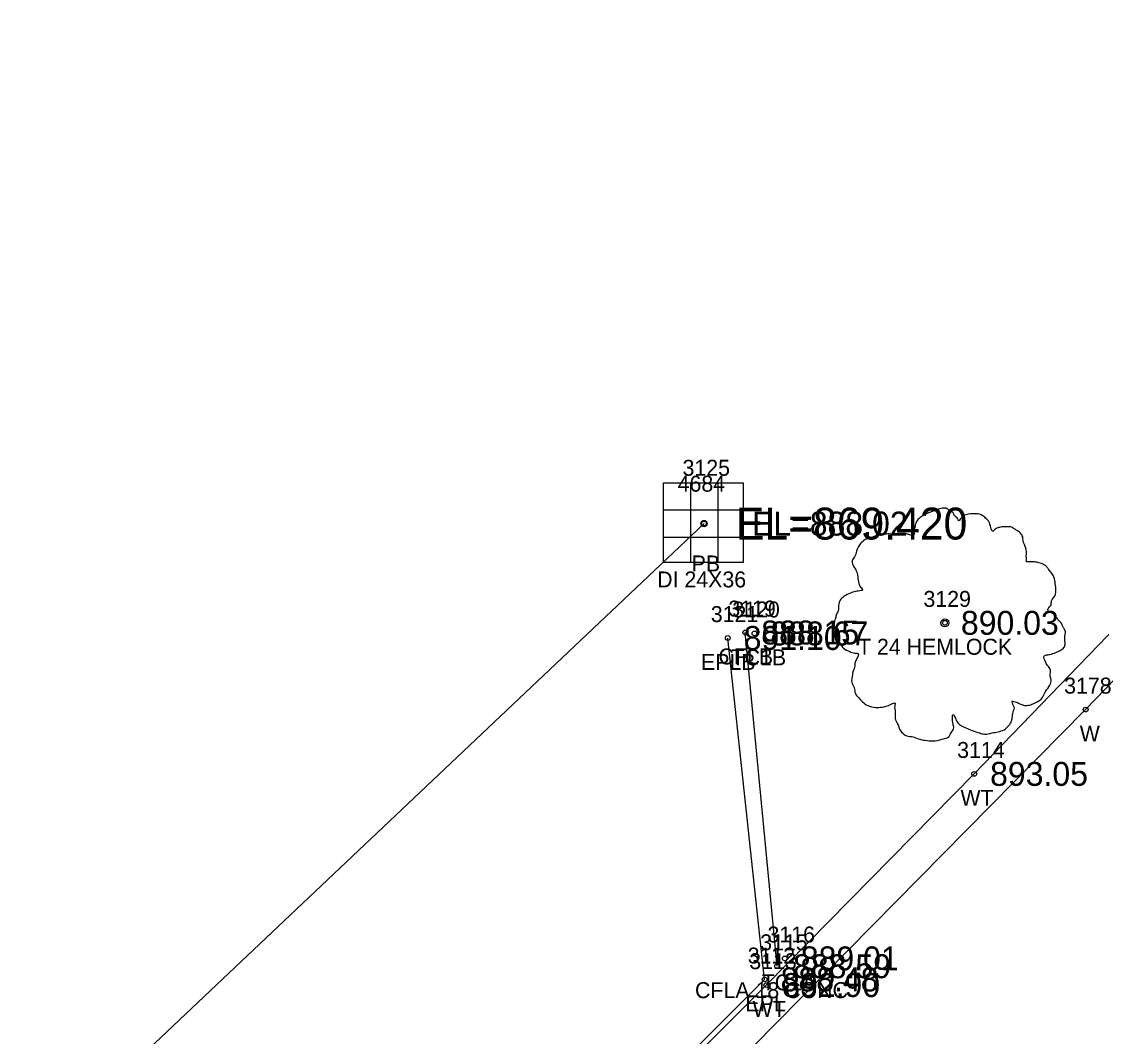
# Model space of a CAD drawing. Extents: x 1622501 to 1626664, y 1117816 to 1121579.
# Drawn here: x 1623729.9 to 1623797.6, y 1119182.7 to 1119246.3 of the extents above; entities that cross this region are included whole.
import ezdxf

# ---------------------------------------------------------------- set-up
doc = ezdxf.new("R2010")
doc.units = 0
for name, color, linetype in [('RD_EX_BldgApp', 7, 'Continuous'), ('RD_EX_Conc', 7, 'Continuous'), ('RD_EX_Conc_txCode', 7, 'Continuous'), ('RD_EX_DR_Inlet', 7, 'Continuous'), ('RD_EX_DR_Inlet_txCode', 7, 'Continuous'), ('RD_EX_DR_Pipe', 7, 'Continuous'), ('RD_EX_DR_Pipe_txCode', 7, 'Continuous'), ('RD_EX_Misc', 7, 'Continuous'), ('RD_EX_Misc_txCode', 7, 'Continuous'), ('RD_EX_Road', 7, 'Continuous'), ('RD_EX_Road_txCode', 7, 'Continuous'), ('RD_EX_TX_Conc_ELEV', 7, 'Continuous'), ('RD_EX_TX_DR_Inlet_ELEV', 7, 'Continuous'), ('RD_EX_TX_Misc_ELEV', 7, 'Continuous'), ('RD_EX_TX_Road_ELEV', 7, 'Continuous'), ('RD_EX_TX_VEG_ELEV', 7, 'Continuous'), ('RD_EX_VEG', 7, 'Continuous'), ('RD_EX_VEG_txCode', 7, 'Continuous'), ('RD_SMD_Locator', 7, 'Continuous'), ('RD_TX_Pipe_ElevEX', 7, 'Continuous')]:
    doc.layers.add(name, color=color, linetype=linetype)

msp = doc.modelspace()

# ---------------------------------------------------------------- linework, layer by layer
at = {"layer": 'RD_EX_BldgApp'}
msp.add_lwpolyline([(1623611.88, 1119041.633), (1623617.165, 1119021.483), (1623649.671, 1119054.028), (1623681.051, 1119086.161), (1623722.347, 1119127.806), (1623757.936, 1119164.001), (1623796.61, 1119203.222), (1623812.892, 1119220.059), (1623805.759, 1119227.093), (1623820.901, 1119266.212)], dxfattribs=at)
at = {"layer": 'RD_EX_Conc'}
msp.add_line((1623777.277, 1119187.134), (1623775.279, 1119208.053), dxfattribs=at)
at = {"layer": 'RD_EX_DR_Inlet'}
for p, q in [((1623771.855, 1119217.439), (1623771.855, 1119212.439)), ((1623773.555, 1119217.439), (1623773.555, 1119212.439)), ((1623770.155, 1119215.739), (1623775.155, 1119215.739)), ((1623770.155, 1119214.039), (1623775.155, 1119214.039))]:
    msp.add_line(p, q, dxfattribs=at)
msp.add_lwpolyline([(1623770.155, 1119212.439), (1623770.155, 1119217.439), (1623775.155, 1119217.439), (1623775.155, 1119212.439)], close=True, dxfattribs=at)
at = {"layer": 'RD_EX_DR_Pipe'}
msp.add_line((1623590.488, 1119042.518), (1623772.693, 1119214.881), dxfattribs=at)
at = {"layer": 'RD_EX_Misc'}
msp.add_lwpolyline([(1623612.489, 1119041.839), (1623617.784, 1119023.464), (1623650.786, 1119057.144), (1623650.629, 1119057.303), (1623678.345, 1119085.339), (1623703.433, 1119110.78), (1623703.191, 1119111.004), (1623719.28, 1119127.327), (1623719.051, 1119127.54), (1623738.853, 1119148.212), (1623776.594, 1119185.952), (1623789.621, 1119199.191), (1623809.925, 1119220.218), (1623803.282, 1119226.617), (1623818.739, 1119266.256)], dxfattribs=at)
at = {"layer": 'RD_EX_Road'}
msp.add_lwpolyline([(1623613.186, 1119042.019), (1623617.82, 1119023.739), (1623650.67, 1119057.113), (1623650.468, 1119057.338), (1623678.183, 1119085.433), (1623703.282, 1119110.828), (1623703.118, 1119110.99), (1623719.085, 1119127.283), (1623718.708, 1119127.648), (1623738.45, 1119148.271), (1623776.492, 1119186.305), (1623774.181, 1119207.708)], dxfattribs=at)
at = {"layer": 'RD_EX_VEG'}
for centre, radius in [((1623787.791, 1119208.659), 0.25), ((1623787.779, 1119208.64), 0.0001)]:
    msp.add_circle(centre, radius, dxfattribs=at)
for points in [[(1623787.923, 1119215.826), (1623787.623, 1119215.851), (1623787.298, 1119215.751), (1623787.048, 1119215.651), (1623786.824, 1119215.576), (1623786.599, 1119215.476), (1623786.299, 1119215.302), (1623786.074, 1119215.102), (1623785.949, 1119214.852), (1623785.899, 1119214.627), (1623785.849, 1119214.352), (1623785.849, 1119214.177), (1623785.724, 1119214.152), (1623785.574, 1119214.177), (1623785.324, 1119214.252), (1623785.074, 1119214.252), (1623784.824, 1119214.252), (1623784.475, 1119214.227), (1623784.125, 1119214.227), (1623783.85, 1119214.177), (1623783.525, 1119214.127), (1623783.15, 1119214.002), (1623782.8, 1119213.877), (1623782.5, 1119213.627), (1623782.251, 1119213.152), (1623782.126, 1119212.803), (1623781.976, 1119212.553), (1623782.126, 1119212.103), (1623782.301, 1119211.753), (1623782.325, 1119211.553), (1623782.4, 1119211.128), (1623782.5, 1119210.903), (1623782.625, 1119210.703), (1623782.55, 1119210.679), (1623782.176, 1119210.629), (1623781.876, 1119210.529), (1623781.451, 1119210.304), (1623781.226, 1119210.079), (1623781.126, 1119209.754), (1623781.101, 1119209.404), (1623781.001, 1119209.204), (1623780.926, 1119208.929), (1623780.901, 1119208.854), (1623780.851, 1119208.529), (1623780.951, 1119208.08), (1623780.976, 1119207.73), (1623781.101, 1119207.505), (1623781.251, 1119207.33), (1623781.426, 1119207.08), (1623781.826, 1119206.855), (1623782.151, 1119206.755), (1623782.35, 1119206.73), (1623782.176, 1119206.23), (1623782.126, 1119205.881), (1623782.001, 1119205.481), (1623782.001, 1119205.406), (1623781.951, 1119204.931), (1623782.101, 1119204.606), (1623782.176, 1119204.231), (1623782.35, 1119204.006), (1623782.625, 1119203.707), (1623782.95, 1119203.482), (1623783.45, 1119203.357), (1623783.85, 1119203.382), (1623784.425, 1119203.557), (1623784.674, 1119203.632), (1623784.649, 1119203.457), (1623784.674, 1119203.082), (1623784.674, 1119202.657), (1623784.824, 1119202.332), (1623784.924, 1119202.057), (1623785.074, 1119201.807), (1623785.399, 1119201.583), (1623785.799, 1119201.508), (1623786.224, 1119201.358), (1623786.674, 1119201.283), (1623787.173, 1119201.258), (1623787.773, 1119201.408), (1623788.048, 1119201.533), (1623788.148, 1119201.707), (1623788.348, 1119202.082), (1623788.298, 1119202.307), (1623788.323, 1119202.907), (1623788.423, 1119202.732), (1623788.598, 1119202.382), (1623789.098, 1119202.082), (1623789.497, 1119201.907), (1623789.972, 1119201.757), (1623790.272, 1119201.682), (1623790.747, 1119201.757), (1623791.122, 1119201.832), (1623791.496, 1119201.957), (1623791.796, 1119202.232), (1623791.971, 1119202.507), (1623792.021, 1119202.782), (1623792.096, 1119203.157), (1623792.146, 1119203.332)], [(1623792.146, 1119203.332), (1623792.071, 1119203.507), (1623792.021, 1119203.757), (1623792.096, 1119203.732), (1623792.271, 1119203.682), (1623792.546, 1119203.557), (1623792.771, 1119203.482), (1623793.096, 1119203.507), (1623793.371, 1119203.607), (1623793.82, 1119203.882), (1623794.095, 1119204.356), (1623794.37, 1119204.756), (1623794.445, 1119205.081), (1623794.395, 1119205.306), (1623794.37, 1119205.806), (1623794.17, 1119206.056), (1623794.12, 1119206.18), (1623794.02, 1119206.58), (1623794.095, 1119206.63), (1623794.37, 1119206.68), (1623794.745, 1119206.805), (1623795.02, 1119206.93), (1623795.245, 1119207.105), (1623795.32, 1119207.33), (1623795.295, 1119207.73), (1623795.345, 1119208.13), (1623795.27, 1119208.28), (1623795.17, 1119208.429), (1623795.095, 1119208.629), (1623794.945, 1119208.779), (1623794.845, 1119208.929), (1623794.745, 1119209.029), (1623794.62, 1119209.179), (1623794.445, 1119209.304), (1623794.295, 1119209.354), (1623794.245, 1119209.504), (1623794.395, 1119209.704), (1623794.445, 1119209.804), (1623794.47, 1119210.029), (1623794.695, 1119210.379), (1623794.745, 1119210.778), (1623794.695, 1119211.203), (1623794.645, 1119211.478), (1623794.495, 1119211.753), (1623794.295, 1119212.003), (1623794.17, 1119212.178), (1623793.995, 1119212.303), (1623793.671, 1119212.428), (1623793.421, 1119212.478), (1623793.071, 1119212.478), (1623792.871, 1119212.528), (1623792.896, 1119212.578), (1623792.896, 1119212.728), (1623792.896, 1119213.003), (1623792.821, 1119213.452), (1623792.671, 1119213.952), (1623792.671, 1119213.977), (1623792.571, 1119214.227), (1623792.346, 1119214.427), (1623792.171, 1119214.527), (1623791.971, 1119214.652), (1623791.721, 1119214.677), (1623791.422, 1119214.677), (1623791.147, 1119214.627), (1623790.947, 1119214.527), (1623790.772, 1119214.402), (1623790.697, 1119214.552), (1623790.597, 1119214.852), (1623790.547, 1119215.002), (1623790.397, 1119215.177), (1623790.172, 1119215.376), (1623789.722, 1119215.501), (1623789.098, 1119215.426), (1623788.798, 1119215.227), (1623788.648, 1119215.052), (1623788.598, 1119215.177), (1623788.398, 1119215.376), (1623788.298, 1119215.551), (1623788.123, 1119215.676), (1623787.973, 1119215.776), (1623787.873, 1119215.826)]]:
    msp.add_spline(points, degree=3, dxfattribs=at)
at = {"layer": 'RD_SMD_Locator'}
for centre, radius in [((1623772.693, 1119214.881), 0.2), ((1623772.693, 1119214.881), 0.15), ((1623787.791, 1119208.659), 0.15), ((1623774.181, 1119207.708), 0.15), ((1623775.279, 1119208.053), 0.15), ((1623775.852, 1119207.995), 0.15), ((1623796.61, 1119203.222), 0.15), ((1623789.621, 1119199.191), 0.15), ((1623777.277, 1119187.134), 0.15), ((1623777.758, 1119187.624), 0.15), ((1623776.492, 1119186.305), 0.15), ((1623776.594, 1119185.952), 0.15)]:
    msp.add_circle(centre, radius, dxfattribs=at)

# ---------------------------------------------------------------- texts
at = {"layer": 'RD_EX_Conc_txCode'}
for s, p in [('3119', (1623774.216, 1119209.053)), ('3120', (1623774.466, 1119208.995)), ('CFLB', (1623773.601, 1119206.053)), ('TC1B', (1623774.419, 1119205.995)), ('3116', (1623776.671, 1119188.624)), ('3115', (1623776.214, 1119188.134)), ('TC1A', (1623776.309, 1119185.624)), ('CFLA 18 CONC', (1623772.128, 1119185.134))]:
    msp.add_text(s, height=1, dxfattribs=at).set_placement(p)
at = {"layer": 'RD_EX_DR_Inlet_txCode'}
for s, p in [('3125', (1623771.347, 1119217.881)), ('DI 24X36', (1623769.756, 1119210.881))]:
    msp.add_text(s, height=1, dxfattribs=at).set_placement(p)
at = {"layer": 'RD_EX_DR_Pipe_txCode'}
for s, p in [('4684', (1623771.04, 1119216.881)), ('PB', (1623771.914, 1119211.881))]:
    msp.add_text(s, height=1, dxfattribs=at).set_placement(p)
at = {"layer": 'RD_EX_Misc_txCode'}
for s, p in [('3178', (1623795.263, 1119204.222)), ('W', (1623796.239, 1119201.222)), ('3114', (1623788.558, 1119200.191)), ('WT', (1623788.763, 1119197.191)), ('3113', (1623775.531, 1119186.952)), ('WT', (1623775.735, 1119183.952))]:
    msp.add_text(s, height=1, dxfattribs=at).set_placement(p)
at = {"layer": 'RD_EX_Road_txCode'}
for s, p in [('3121', (1623773.118, 1119208.708)), ('EPLB', (1623772.504, 1119205.708)), ('3112', (1623775.429, 1119187.305)), ('EPL', (1623775.287, 1119184.305))]:
    msp.add_text(s, height=1, dxfattribs=at).set_placement(p)
at = {"layer": 'RD_EX_TX_Conc_ELEV'}
for s, p in [('888.15', (1623776.279, 1119207.303)), ('888.67', (1623776.852, 1119207.245)), ('889.01', (1623778.758, 1119186.874)), ('888.59', (1623778.277, 1119186.384))]:
    msp.add_text(s, height=1.5, dxfattribs=at).set_placement(p)
at = {"layer": 'RD_EX_TX_DR_Inlet_ELEV'}
msp.add_text('EL=888.02', height=1.5, dxfattribs=at).set_placement((1623775.693, 1119214.131))
at = {"layer": 'RD_EX_TX_Misc_ELEV'}
for s, p in [('893.05', (1623790.621, 1119198.441)), ('892.90', (1623777.594, 1119185.202))]:
    msp.add_text(s, height=1.5, dxfattribs=at).set_placement(p)
at = {"layer": 'RD_EX_TX_Road_ELEV'}
for s, p in [('891.10', (1623775.181, 1119206.958)), ('888.48', (1623777.492, 1119185.555))]:
    msp.add_text(s, height=1.5, dxfattribs=at).set_placement(p)
at = {"layer": 'RD_EX_TX_VEG_ELEV'}
msp.add_text('890.03', height=1.5, dxfattribs=at).set_placement((1623788.791, 1119207.909))
at = {"layer": 'RD_EX_VEG_txCode'}
for s, p in [('3129', (1623786.445, 1119209.659)), ('T 24 HEMLOCK', (1623782.342, 1119206.659))]:
    msp.add_text(s, height=1, dxfattribs=at).set_placement(p)
at = {"layer": 'RD_TX_Pipe_ElevEX'}
msp.add_text('EL=869.420', height=2, dxfattribs=at).set_placement((1623774.693, 1119213.881))

doc.saveas('drawing.dxf')
